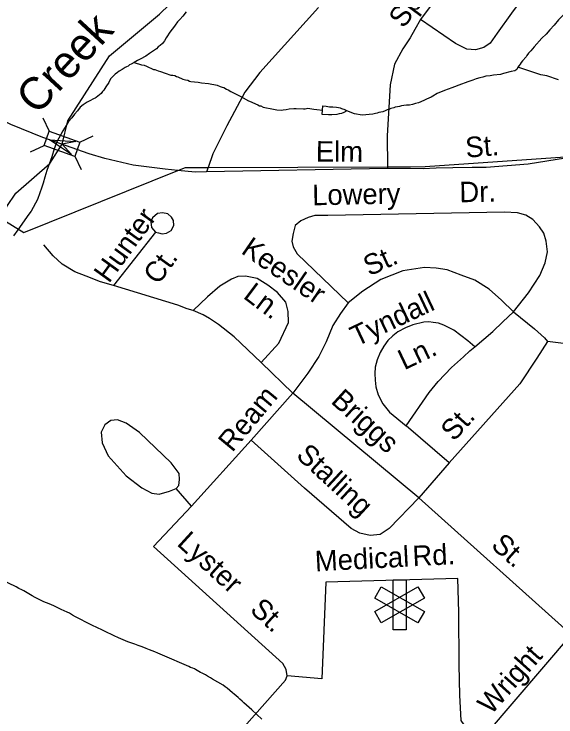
# Model space of a CAD drawing. Extents: x 2260773 to 2342389, y 552869 to 618546.
# Drawn here: x 2307997 to 2310512, y 587669 to 590931 of the extents above; entities that cross this region are included whole.
import ezdxf

# ---------------------------------------------------------------- set-up
doc = ezdxf.new("R2010")
doc.units = 0
for name, color, linetype in [('Exist Boundary Land Use Reservation Military US Department of Defense', 7, 'Continuous'), ('Exist Cultural Hospital CELL', 7, 'Continuous'), ('Exist Hydrographic Creek Single Shore', 7, 'Continuous'), ('Exist Hydrographic Creek Single Shore Label', 7, 'Continuous'), ('Exist Hydrographic Misc Water Feature', 7, 'Continuous'), ('Exist Road Non-System Type 51', 7, 'Continuous'), ('Exist Road Non-System Type 51 Label', 7, 'Continuous'), ('Exist Road Secondary Structure Standard Bridge Attributed CELL', 7, 'Continuous'), ('Exist Road Secondary Structure Standard Bridge CELL', 7, 'Continuous'), ('Exist Road Secondary Type 51 Attributed', 7, 'Continuous'), ('Exist Road Secondary Type 51 Label', 7, 'Continuous')]:
    doc.layers.add(name, color=color, linetype=linetype)

msp = doc.modelspace()

# ---------------------------------------------------------------- linework, layer by layer
at = {"layer": 'Exist Boundary Land Use Reservation Military US Department of Defense'}
msp.add_line((2308897.4, 590219.3), (2309729.4, 590222.3), dxfattribs=at)
for points in [[(2309729.4, 590222.3), (2309905, 590223), (2310554.9, 590267.8)], [(2308757, 590204.6), (2308792.5, 590218.9), (2308897.4, 590219.3)], [(2304054.8, 583406.8), (2304081.8, 583449.8), (2304228.5, 583653.7), (2304261.1, 583865.7), (2304212.2, 584330.6), (2304253, 584624.2), (2304701.2, 585260.3), (2304758.3, 585398.9), (2305341, 586071.8), (2305504, 586373.5), (2305846.3, 586813.9), (2306213.1, 587172.8), (2306441.3, 587482.7), (2306620.6, 587833.4), (2306751, 588208.5), (2306901.7, 588759), (2306975.1, 588922.1), (2307284.8, 589329.9), (2307936.8, 589982.4), (2308042.7, 589917.1), (2308757, 590204.6)]]:
    msp.add_lwpolyline(points, dxfattribs=at)
at = {"layer": 'Exist Cultural Hospital CELL'}
for points in [[(2309816.3, 588073.4), (2309755.5, 588073.4), (2309755.5, 588304.4), (2309816.3, 588304.4)], [(2309701.1, 588104.8), (2309670.7, 588157.5), (2309870.7, 588273), (2309901.1, 588220.3)], [(2309901.1, 588157.5), (2309870.7, 588104.8), (2309670.7, 588220.3), (2309701.1, 588273)]]:
    msp.add_lwpolyline(points, close=True, dxfattribs=at)
at = {"layer": 'Exist Hydrographic Creek Single Shore'}
msp.add_lwpolyline([(2306402, 587399.1), (2306663.1, 587951), (2306882.1, 588478.4), (2306985, 588955.1), (2307059, 589079.5), (2307148, 589240.6), (2307387.1, 589525.9), (2307552.2, 589703.2), (2307585.2, 589727.5), (2307916.2, 589931.2), (2307964.1, 590038.2), (2308005.1, 590098.9), (2308163.6, 590236.8), (2308219.6, 590327.2), (2308245.9, 590434.7), (2308440.1, 590736.7), (2308671.2, 590929.8), (2309166.1, 591409.2)], dxfattribs=at)
at = {"layer": 'Exist Hydrographic Misc Water Feature'}
for points in [[(2308795.4, 590941.1), (2308779.8, 590920.7), (2308766.1, 590904.9), (2308755.8, 590894.7), (2308744.4, 590878.6), (2308736.2, 590868.5), (2308724.7, 590852.4), (2308716.5, 590842.3), (2308708.7, 590830.1), (2308702.7, 590820), (2308694.7, 590806.2), (2308685.1, 590793.9), (2308675, 590784), (2308665, 590777.8), (2308657.2, 590769.7), (2308635.5, 590753.5), (2308625.4, 590747.3), (2308607.8, 590735.3), (2308582, 590721), (2308569.9, 590714.7), (2308554.1, 590706.5)], [(2310564.2, 590948.1), (2310544.9, 590925.9), (2310523, 590903.7), (2310503.1, 590879.5), (2310483.4, 590857.3), (2310465.6, 590837.3), (2310445.9, 590819.1), (2310410.2, 590778.7), (2310394.4, 590760.4), (2310384.4, 590748.5), (2310376.4, 590738.3), (2310372.9, 590732.4), (2310357.1, 590714.1), (2310350.9, 590706.1), (2310345, 590698), (2310341.1, 590691.8), (2310335.4, 590683.7)], [(2308554.1, 590706.5), (2308540.1, 590698.5), (2308532.1, 590694.4), (2308526.4, 590688.4), (2308518.4, 590686.3), (2308512.2, 590682.4), (2308498.1, 590674), (2308484.6, 590665.9), (2308476.8, 590659.8), (2308466.7, 590651.6), (2308453, 590639.5), (2308445, 590629.7), (2308437, 590613.4), (2308423.5, 590593.2), (2308413.6, 590577.2), (2308407.5, 590571.2), (2308401.5, 590561.2), (2308393.7, 590555.1), (2308385.9, 590548.9), (2308377.7, 590542.9), (2308374, 590540.6), (2308365.6, 590536.6), (2308348.2, 590528.7), (2308336.1, 590522.4), (2308318.3, 590510.1), (2308304.3, 590498), (2308290.6, 590481.8), (2308276.8, 590465.6), (2308264.9, 590449.6), (2308249.2, 590431.6), (2308239.3, 590413.3), (2308223.7, 590389.2), (2308196, 590337.1), (2308182.5, 590305), (2308172.7, 590268.8), (2308149.7, 590204.5), (2308140.1, 590174.3), (2308132.3, 590146.3), (2308124.5, 590122.4), (2308117.1, 590100.4), (2308105.2, 590070.1), (2308075.9, 590015.7), (2308065.8, 590001.8), (2308014.6, 589929.3), (2307995.1, 589901)], [(2308554.1, 590706.5), (2308587.9, 590694.9), (2308600.4, 590693.1), (2308612.1, 590689.3), (2308624.2, 590683.4), (2308632.4, 590679.3), (2308644.3, 590673.5), (2308650.2, 590673.8), (2308666.2, 590667.8), (2308676.7, 590663.8), (2308698.4, 590656.4), (2308724.7, 590646.4), (2308734.5, 590646.5), (2308742.7, 590644.8), (2308750.7, 590640.8), (2308756.7, 590638.7), (2308780.4, 590629), (2308793.2, 590625.2), (2308803, 590623.3), (2308810.8, 590619.6), (2308816.9, 590617.5), (2308851.2, 590614), (2308867, 590612), (2308899.2, 590608.3), (2308939, 590600.7), (2308952.9, 590595), (2308963.4, 590591), (2308971.1, 590589.4), (2308983, 590581.5), (2308991.2, 590579.5), (2309003.5, 590571.5), (2309015.2, 590565.7), (2309049.3, 590548.1), (2309085.6, 590528.4), (2309089.5, 590526.6), (2309127.8, 590509), (2309135.6, 590505), (2309142, 590505.2), (2309153.6, 590499), (2309200.2, 590489.6), (2309216.2, 590486), (2309236.3, 590484.2), (2309245.9, 590486.4), (2309259.9, 590488.3), (2309273.8, 590490.7), (2309295.9, 590492.6), (2309306.2, 590492.7), (2309339.8, 590491.3), (2309348, 590491.3), (2309359.7, 590493.6), (2309387.6, 590489.8), (2309401.8, 590488.1), (2309428, 590484.1)], [(2310335.4, 590683.7), (2310329.4, 590673.6), (2310321.2, 590667.6), (2310303.6, 590663.3), (2310267.7, 590654.9), (2310254, 590650.9), (2310221.8, 590646.9), (2310206, 590644.4), (2310185.7, 590642.2), (2310171.9, 590638.2), (2310158, 590634.2), (2310142, 590629.7), (2310126, 590623.6), (2310102.2, 590615.4), (2310060.2, 590601), (2310040.7, 590592.7), (2310028.4, 590588.8), (2309994.6, 590576.5), (2309961.1, 590562), (2309940.8, 590549.7), (2309932.8, 590545.6), (2309911.3, 590535.4), (2309899.2, 590529.2), (2309873.2, 590518.9), (2309859.4, 590514.9), (2309845.5, 590510.5), (2309831.5, 590508.5), (2309817.4, 590508.2), (2309805.7, 590506.3), (2309795.5, 590504.2), (2309785.8, 590502), (2309775.8, 590499.9), (2309765.5, 590497.8), (2309759.8, 590495.8), (2309745.8, 590491.8), (2309739.5, 590489.5), (2309733.7, 590487.6), (2309727.8, 590485.6), (2309719.8, 590481.2), (2309707.7, 590477.3), (2309699.7, 590475.3), (2309690.1, 590473.1), (2309682.1, 590471), (2309674.1, 590469), (2309662.2, 590466.7), (2309612.1, 590462.1), (2309576, 590467.9), (2309541.8, 590481.6)], [(2310523.8, 590626.1), (2310469.9, 590643.2), (2310441.4, 590649.1), (2310335.4, 590683.7)], [(2309541.8, 590481.6), (2309527.7, 590473.2), (2309516, 590469.3), (2309506.3, 590467.1), (2309494, 590464.9), (2309472.1, 590462.9), (2309456.3, 590462.4), (2309426.4, 590464.1), (2309428, 590484.1)], [(2309428, 590484.1), (2309429.6, 590504.2), (2309445.4, 590502.6), (2309460, 590500.4), (2309468, 590500.4), (2309475.8, 590500.8), (2309493.8, 590498.9), (2309501.8, 590496.9), (2309509.6, 590494.9), (2309516.2, 590493.1), (2309531.8, 590487.2), (2309541.8, 590481.6)], [(2309146.9, 587658.6), (2309100.1, 587702.1), (2309063.8, 587733.9), (2309055.6, 587741.6), (2309045.4, 587751.7), (2309037.4, 587759.4), (2309027.3, 587767.4), (2309019.1, 587775.1), (2309011.3, 587781.2), (2308985.1, 587802.9), (2308977.1, 587808.6), (2308967, 587816.6), (2308943.1, 587830.4), (2308918.4, 587844.2), (2308908.4, 587850.2), (2308894.9, 587857.9), (2308884.8, 587863.9), (2308878.7, 587867.6), (2308870.3, 587871.7), (2308862.5, 587875.7), (2308838.5, 587889.1), (2308834.6, 587891.3), (2308826.2, 587895), (2308816.3, 587898.9), (2308807.9, 587903), (2308685.7, 587955.5), (2308663.6, 587965.3), (2308649.6, 587971), (2308625.4, 587980.8), (2308609.4, 587986.8), (2308591.6, 587994.4), (2308572.9, 588000.4), (2308556.9, 588006.1), (2308525.4, 588017.8), (2308481.1, 588035.3), (2308461, 588045.2), (2308416.5, 588066.6), (2308400.9, 588074.2), (2308386.5, 588080.4), (2308354.3, 588095.8), (2308281.8, 588133.1), (2308267.8, 588140.8), (2308253.7, 588150.7), (2308243.8, 588154.6), (2308229.9, 588160.4), (2308215.5, 588166.6), (2308181.1, 588183.9), (2308159.3, 588193.7), (2308135.4, 588203.4), (2308095.4, 588223.2), (2308081.4, 588231), (2308042.9, 588254.6), (2308032.8, 588258.2), (2308018.5, 588264.4), (2308006.6, 588271.8), (2307896.1, 588325)]]:
    msp.add_lwpolyline(points, dxfattribs=at)
at = {"layer": 'Exist Road Non-System Type 51'}
for p, q in [((2308897.4, 590219.3), (2308889.8, 590197.7)), ((2309729.4, 590222.3), (2309729.5, 590213.8)), ((2308654, 589917.7), (2308458.2, 589670.7)), ((2310558.9, 589399.8), (2310473, 589410.9)), ((2309290.9, 589171.5), (2309144.4, 589312.9)), ((2309290.9, 589171.5), (2309097.1, 588953.1)), ((2309875.5, 588686.2), (2309290.9, 589171.5)), ((2310015.6, 588848.3), (2309816.5, 589019.2)), ((2309097.1, 588953.1), (2308820.5, 588647)), ((2310015.6, 588848.3), (2309875.5, 588686.2)), ((2308820.5, 588647), (2308749.6, 588728.1)), ((2310581.9, 588050.7), (2309875.5, 588686.2)), ((2310581.9, 588050.7), (2310167, 587566.8))]:
    msp.add_line(p, q, dxfattribs=at)
for points in [[(2310809.8, 592403.5), (2310423.2, 591686.3), (2310361.9, 591590.8), (2310112.5, 591215.2), (2309883.4, 590905.9)], [(2311509.2, 592320.2), (2311130.7, 591978.5), (2311081.4, 591934.2), (2311032, 591889.9), (2310967.3, 591825.1), (2310860, 591682), (2310657.4, 591407.7), (2310476, 591164.9), (2310305.7, 590934.9), (2310239.3, 590841.2), (2310207, 590795.2), (2310176.3, 590774.7), (2310138.9, 590764.5), (2310098, 590767.9), (2310045.2, 590793.5), (2309883.4, 590905.9)], [(2309410, 590960.5), (2309137.6, 590658.9), (2309067.8, 590568.6), (2308984.3, 590411.8), (2308919.6, 590282.4), (2308897.4, 590219.3)], [(2309883.4, 590905.9), (2309856, 590858.5), (2309834.6, 590820.6), (2309801.1, 590768.5), (2309762.4, 590698), (2309742.3, 590602.1), (2309729, 590365.7), (2309729.4, 590222.3)], [(2308654, 589917.7), (2308666.9, 589914.7), (2308684.8, 589911), (2308705, 589913.3), (2308726.7, 589925.5), (2308738.5, 589949.6), (2308737.4, 589972.3), (2308728.2, 589987.4), (2308709.9, 590003.3), (2308685.9, 590008.9), (2308661.9, 590004.7), (2308640.1, 589984.5), (2308632.4, 589966.3), (2308635.3, 589939.9), (2308654, 589917.7)], [(2310315.1, 589548.9), (2310384.9, 589637.5), (2310436.8, 589716.7), (2310461.5, 589775.5), (2310471.8, 589826.6), (2310466.6, 589876), (2310454.7, 589913.5), (2310436, 589942.5), (2310403.6, 589976.5), (2310371.3, 589997), (2310333.8, 590008.9), (2310273.1, 590011.9), (2309453.6, 589995.1), (2309392.2, 589995.3), (2309361.5, 589986.7), (2309327.5, 589971.4), (2309301.9, 589949.3), (2309291.7, 589911.8), (2309286.6, 589876), (2309291.7, 589850.4), (2309310.4, 589818.1), (2309547.1, 589589.8)], [(2308458.2, 589670.7), (2308397.7, 589688.6), (2308331.3, 589714.1), (2308278.5, 589734.6), (2308220.6, 589770.4), (2308178.1, 589807.9), (2308135.5, 589859)], [(2310315.1, 589548.9), (2310258.9, 589603.4), (2310201, 589654.5), (2310134.6, 589695.4), (2310071.6, 589719.3), (2310006.9, 589743.1), (2309955.8, 589751.6), (2309901.3, 589755), (2309800.8, 589739.7), (2309698.7, 589698.8), (2309615.2, 589644.3), (2309547.1, 589589.8)], [(2309144.4, 589312.9), (2309226.1, 589402.9), (2309270.4, 589498.6), (2309268.7, 589549.7), (2309258.5, 589594), (2309219.5, 589638.7), (2309175.2, 589672.1), (2309125.7, 589703.1), (2309071.2, 589715), (2309035.4, 589713.3), (2309006.5, 589699.7), (2308952, 589667.3), (2308894.1, 589617.9), (2308828.7, 589554.5)], [(2308828.7, 589554.5), (2308799.6, 589562.5), (2308756.4, 589579.8), (2308458.2, 589670.7)], [(2309547.1, 589589.8), (2309512.2, 589541.2), (2309476.5, 589485), (2309445.8, 589410), (2309411.8, 589341.9), (2309360.7, 589263.5), (2309290.9, 589171.5)], [(2309144.4, 589312.9), (2309018, 589432.7), (2308945.3, 589489.8), (2308903.5, 589518.2), (2308874.9, 589535), (2308828.7, 589554.5)], [(2310135.9, 589386.4), (2310218, 589456.9), (2310265.7, 589502.9), (2310315.1, 589548.9)], [(2310315.1, 589548.9), (2310412.2, 589470.5), (2310458.1, 589428.8), (2310473, 589410.9)], [(2310135.9, 589386.4), (2310103.3, 589414.7), (2310037.9, 589463.7), (2309991.8, 589487.5), (2309966.1, 589496.9), (2309941.3, 589499.4), (2309921.5, 589502.9), (2309898.2, 589500.9), (2309847.7, 589489), (2309813.5, 589475.1), (2309777.9, 589456.3), (2309754.1, 589437.4), (2309731.8, 589416.1), (2309713.5, 589389.9), (2309696.2, 589359.6), (2309681.8, 589325.5), (2309672.4, 589291.3), (2309670.9, 589263), (2309672.4, 589231.8), (2309675.8, 589200.6), (2309687.2, 589163.4), (2309708, 589121.8), (2309739.2, 589083.1), (2309816.5, 589019.2)], [(2310473, 589410.9), (2310423.2, 589333.4), (2310343.9, 589214.5), (2310015.6, 588848.3)], [(2309816.5, 589019.2), (2309923.5, 589173.8), (2309965.1, 589225.9), (2310027.5, 589289.8), (2310082.5, 589340.3), (2310112.2, 589367.1), (2310135.9, 589386.4)], [(2308749.6, 588728.1), (2308761.4, 588742.2), (2308765.1, 588770.4), (2308763, 588798.3), (2308726.4, 588847.8), (2308578.9, 588988.1), (2308516.5, 589031.4), (2308476.5, 589047), (2308446.4, 589044.8), (2308418.6, 589024.4), (2308400.9, 588990.3), (2308405.6, 588940.3), (2308434.2, 588880.6), (2308517.2, 588787.6), (2308589.8, 588732.5), (2308636, 588706.9), (2308670, 588703.3), (2308717.9, 588715.9), (2308749.6, 588728.1)], [(2309875.5, 588686.2), (2309738.2, 588542.8), (2309695.2, 588516), (2309649.1, 588511.5), (2309601.3, 588521.5), (2309560.7, 588542.8), (2309344.5, 588730.1), (2309097.1, 588953.1)], [(2309263.7, 587860), (2309259.2, 587889), (2309244.7, 587916.9), (2308644.1, 588459.9), (2308820.5, 588647)], [(2310167, 587566.8), (2310134, 587589.1), (2310084.9, 587631.5), (2310071.6, 587651.5), (2310064.9, 587769.7), (2310062.6, 587910.2), (2310060.4, 588155.5), (2310056, 588311.6), (2309443.1, 588293.8), (2309425.2, 587845.5), (2309263.7, 587860)], [(2308969.5, 587514.4), (2309255.9, 587838.9), (2309263.7, 587860)]]:
    msp.add_lwpolyline(points, dxfattribs=at)
at = {"layer": 'Exist Road Secondary Structure Standard Bridge Attributed CELL'}
msp.add_lwpolyline([(2308263.2, 590279), (2308161.9, 590346.8), (2308283.5, 590338.7), (2308219.6, 590327.2)], close=True, dxfattribs=at)
at = {"layer": 'Exist Road Secondary Structure Standard Bridge CELL'}
for p, q in [((2308130.1, 590449.1), (2308159.7, 590386.8)), ((2308302, 590335.8), (2308364.3, 590365.4)), ((2308073.7, 590290.7), (2308136, 590320.3)), ((2308278.8, 590270.8), (2308308.4, 590208.5))]:
    msp.add_line(p, q, dxfattribs=at)
msp.add_lwpolyline([(2308159.7, 590386.8), (2308302.1, 590336.1), (2308278.4, 590269.6), (2308136, 590320.3)], close=True, dxfattribs=at)
at = {"layer": 'Exist Road Secondary Type 51 Attributed'}
for points in [[(2308131, 590357.1), (2307981.5, 590417.4), (2307847, 590485.5), (2307692, 590582.6)], [(2310555.2, 590261.6), (2310382.6, 590234.4), (2310187.4, 590218.5), (2310157.6, 590218.2), (2310123.5, 590218.2), (2310033.3, 590216.5), (2309955, 590214.8), (2309895.4, 590212.5), (2309837.2, 590213.4), (2309729.5, 590213.8), (2308889.8, 590197.7), (2308888.7, 590197.7), (2308837.2, 590196.7), (2308757, 590204.6), (2308697.6, 590210.4), (2308549.4, 590229.1), (2308418.3, 590259.8), (2308345.1, 590281.9), (2308131, 590357.1)]]:
    msp.add_lwpolyline(points, dxfattribs=at)

# ---------------------------------------------------------------- texts
at = {"layer": 'Exist Hydrographic Creek Single Shore Label'}
msp.add_text('Creek', height=150, rotation=47.3036, dxfattribs=at).set_placement((2308103.7, 590457.2))
at = {"layer": 'Exist Road Non-System Type 51 Label'}
for s, rotation, p in [('Spence', 53.5493, (2309804.5, 590860.4)), ('Dr.', 1.1745, (2310064.5, 590056.9)), ('Lowery', 1.1745, (2309381.4, 590042.9)), ('Hunter', 54.1242, (2308437.2, 589677.7)), ('Keesler', 325.4969, (2309045.9, 589823.5)), ('St.', 24.4734, (2309645.1, 589712.5)), ('Ct.', 54.1242, (2308666.5, 589669.9)), ('Ln.', 322.9871, (2309055.6, 589615.3)), ('Tyndall', 25.3136, (2309586, 589386.3)), ('Ln.', 25.3136, (2309807.5, 589277)), ('Ream', 50.3984, (2309009.4, 588893.3)), ('Briggs', 317.6655, (2309462.7, 589128.9)), ('St.', 48.2039, (2310038.6, 588943.7)), ('Stalling', 317.343, (2309301.2, 588876.3)), ('Lyster', 317.5545, (2308748.3, 588468.6)), ('St.', 318.3656, (2310205.5, 588458.7)), ('Medical', 2.994, (2309395.3, 588344)), ('Rd.', 2.994, (2309848.1, 588367.7)), ('St.', 317.5545, (2309086.8, 588159.7)), ('Wright', 48.2912, (2310210.4, 587675))]:
    msp.add_text(s, height=95, rotation=rotation, dxfattribs=at).set_placement(p)
at = {"layer": 'Exist Road Secondary Type 51 Label'}
for s, rotation, p in [('St.', 4.6808, (2310095.1, 590263.7)), ('Elm', 359.6478, (2309397.3, 590245.9))]:
    msp.add_text(s, height=95, rotation=rotation, dxfattribs=at).set_placement(p)

doc.saveas('drawing.dxf')
